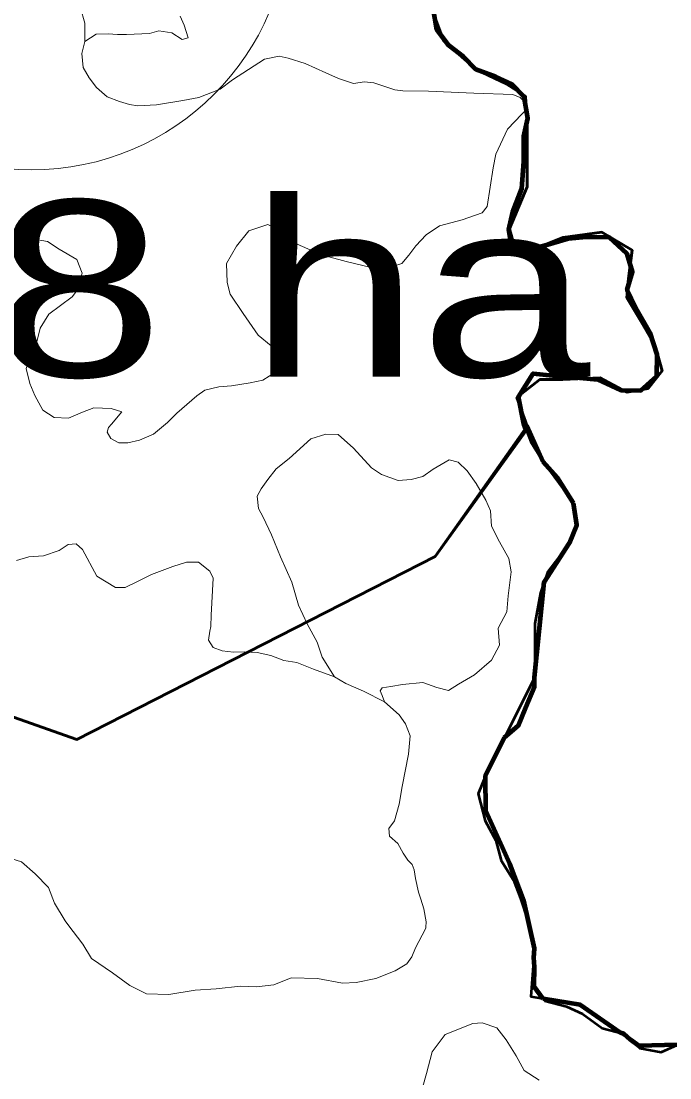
# Model space of a CAD drawing. Extents: x -1643653 to 4543381, y 1624270 to 13878484.
# Drawn here: x 760836 to 762674, y 8930094 to 8933088 of the extents above; entities that cross this region are included whole.
import ezdxf

# ---------------------------------------------------------------- set-up
doc = ezdxf.new("R2010")
doc.units = 0
doc.header["$LTSCALE"] = 200
for name, color, linetype, lineweight in [('1', 7, 'Continuous', 13), ('24', 7, 'Continuous', 25), ('26', 7, 'Continuous', 106), ('27', 7, 'Continuous', 53), ('28', 7, 'Continuous', 53), ('29', 7, 'Continuous', 13), ('45', 7, 'Continuous', 13)]:
    doc.layers.add(name, color=color, linetype=linetype, lineweight=lineweight)
doc.layers.add('63', color=7, linetype='Continuous')

msp = doc.modelspace()

# ---------------------------------------------------------------- linework, layer by layer
at = {"layer": '1', "lineweight": 25}
msp.add_spline([(814781, 9009175.5), (814787.2, 9009173.4), (814796.9, 9009173.4), (814799.4, 9009172.4), (814805.1, 9009174.5), (814805.6, 9009176.5), (814811.7, 9009179.5), (814811.7, 9009179.5), (814801.5, 9009181), (814790.7, 9009181.5), (814784.1, 9009183.1), (814777.4, 9009185.1), (814778.4, 9009175.5)], degree=3, dxfattribs=at)
at = {"layer": '24', "lineweight": 53}
for points in [[(762003.6, 8933125.6), (762013.3, 8933064.4), (762048.6, 8933018.3), (762089.1, 8932987.5), (762124.5, 8932951.6), (762180.3, 8932930.9), (762225.9, 8932910.2), (762261.2, 8932874.3), (762271, 8932813.1), (762260.5, 8932762.3), (762260, 8932690.9), (762254.4, 8932614.6), (762228.5, 8932548.5), (762218, 8932497.7), (762227.7, 8932436.5), (762278.6, 8932441.2), (762334.7, 8932456.2), (762385.6, 8932471.1), (762436.5, 8932475.9), (762502.6, 8932475.5), (762553.2, 8932429.3), (762568.1, 8932378.2), (762552.5, 8932327.4), (762577.6, 8932276.3), (762617.8, 8932204.7), (762637.7, 8932143.5), (762637.3, 8932082.4), (762591.2, 8932041.9), (762535.3, 8932042.3), (762469.4, 8932073.3), (762408.4, 8932078.7), (762342.3, 8932084.3), (762286.4, 8932089.7), (762245.2, 8932023.8), (762260, 8931947.2), (762280, 8931896.2), (762315.2, 8931839.9), (762355.5, 8931793.8), (762400.8, 8931722.2), (762410.6, 8931661), (762389.9, 8931610.2), (762359.1, 8931569.7), (762328.3, 8931529.1), (762307.5, 8931468.1), (762291.7, 8931381.6), (762291.2, 8931310.3), (762290.8, 8931254.3), (762290.5, 8931203.3), (762264.6, 8931142.4), (762243.9, 8931091.6), (762203, 8931056.2), (762172, 8930995.3), (762151.4, 8930949.6), (762130.7, 8930898.8), (762150.5, 8930822.2), (762180.6, 8930766), (762195.5, 8930709.9)], [(762195.5, 8930709.9), (762230.7, 8930653.6), (762250.7, 8930602.5), (762270.6, 8930541.3), (762285.4, 8930475), (762290.1, 8930408.7), (762289.7, 8930352.7), (762319.9, 8930311.7), (762380.8, 8930296.1), (762426.5, 8930275.4), (762482.1, 8930234.3), (762543.1, 8930218.6), (762588.6, 8930177.6), (762649.5, 8930167), (762695.4, 8930187.1)]]:
    msp.add_lwpolyline(points, dxfattribs=at)
at = {"layer": '26'}
for points in [[(762265.1, 8931934.1), (762260, 8931947.2), (762245.2, 8932023.8), (762286.4, 8932089.7), (762342.3, 8932084.3), (762408.4, 8932078.7), (762469.4, 8932073.3), (762535.3, 8932042.3), (762591.2, 8932041.9), (762637.3, 8932082.4), (762637.7, 8932143.5), (762617.8, 8932204.7), (762577.6, 8932276.3), (762552.5, 8932327.4), (762568.1, 8932378.2), (762553.2, 8932429.3), (762502.6, 8932475.5), (762436.5, 8932475.9), (762385.6, 8932471.1), (762334.7, 8932456.2), (762278.6, 8932441.2), (762227.7, 8932436.5), (762218, 8932497.7), (762228.5, 8932548.5), (762254.4, 8932614.6), (762260, 8932690.9), (762260.5, 8932762.3), (762271, 8932813.1), (762261.2, 8932874.3), (762225.9, 8932910.2), (762180.3, 8932930.9), (762124.5, 8932951.6), (762089.1, 8932987.5), (762048.6, 8933018.3), (762013.3, 8933064.4), (762003.6, 8933125.6)], [(762315.2, 8931839.9), (762269.3, 8931940.2), (762265.1, 8931934.1)], [(762400.8, 8931722.2), (762355.5, 8931793.8), (762315.2, 8931839.9)], [(762205.7, 8931058.6), (762243.9, 8931091.6), (762264.6, 8931142.4), (762290.5, 8931203.3), (762290.6, 8931228.8), (762290.6, 8931228.8), (762317.9, 8931498.6), (762389.9, 8931610.2), (762410.6, 8931661), (762400.8, 8931722.2)], [(762199.6, 8930746.6), (762152, 8930850.7), (762151.4, 8930949.6), (762205.7, 8931058.6)], [(762288.2, 8930434.8), (762290.1, 8930459.9), (762259.9, 8930595.7), (762220.8, 8930700.3), (762199.6, 8930746.6)], [(762315.2, 8930318.1), (762289.7, 8930352.7), (762290.1, 8930408.7), (762288.2, 8930434.8)], [(762534.3, 8930220.9), (762420.1, 8930300.5), (762315.2, 8930318.1)], [(762562, 8930201.6), (762543.1, 8930218.6), (762534.3, 8930220.9)], [(762695.4, 8930187.1), (762586, 8930184.8), (762562, 8930201.6)]]:
    msp.add_lwpolyline(points, dxfattribs=at)
at = {"layer": '27'}
msp.add_line((762265.7, 8931945.5), (762272.4, 8931935.8), dxfattribs=at)
for points in [[(762003.4, 8933112.1), (762033.6, 8933031.7), (762124.1, 8932951.2), (762209.6, 8932910.9), (762264.9, 8932875.7), (762269.9, 8932790.2), (762269.9, 8932619.2), (762219.7, 8932500.1), (762234.8, 8932444.8), (762295.1, 8932444.8), (762370.6, 8932475), (762481.2, 8932490.1), (762566.7, 8932439.8), (762556.6, 8932359.3), (762551.6, 8932303.9), (762596.8, 8932228.5), (762632, 8932168.1), (762652.1, 8932097.7), (762611.9, 8932047.4), (762551.6, 8932037.3), (762476.1, 8932077.6), (762370.6, 8932072.6), (762305.2, 8932072.6), (762239.8, 8932022.2), (762269.3, 8931940.2)], [(762269.3, 8931940.2), (762239.8, 8932022.2), (762305.2, 8932072.6), (762370.6, 8932072.6), (762476.1, 8932077.6), (762551.6, 8932037.3), (762611.9, 8932047.4), (762652.1, 8932097.7), (762632, 8932168.1), (762596.8, 8932228.5), (762551.6, 8932303.9), (762556.6, 8932359.3), (762566.7, 8932439.8), (762481.2, 8932490.1), (762370.6, 8932475), (762295.1, 8932444.8), (762234.8, 8932444.8), (762219.7, 8932500.1), (762269.9, 8932619.2), (762269.9, 8932790.2), (762264.9, 8932875.7), (762209.6, 8932910.9), (762124.1, 8932951.2), (762033.6, 8933031.7), (762003.4, 8933112.1)], [(758841.1, 8930148.4), (759359, 8931347.2), (759927.6, 8931428.5), (760993.9, 8931052.6), (762009.3, 8931570.8), (762269.3, 8931940.2), (762315.2, 8931839.9), (762400.8, 8931722.2), (762410.6, 8931661), (762389.9, 8931610.2), (762317.9, 8931498.6), (762290.6, 8931228.8), (762151.4, 8930949.6), (762152, 8930850.7), (762220.8, 8930700.3), (762259.9, 8930595.7), (762290.1, 8930459.9), (762280.1, 8930324), (762420.1, 8930300.5), (762586, 8930184.8), (762695.4, 8930187.1)], [(762272.4, 8931935.8), (762009.3, 8931570.8), (760993.9, 8931052.6), (759927.6, 8931428.5)], [(759927.6, 8931428.5), (760993.9, 8931052.6), (762009.3, 8931570.8), (762272.4, 8931935.8)]]:
    msp.add_lwpolyline(points, dxfattribs=at)
at = {"layer": '28'}
for points in [[(762003.4, 8933112.1), (762033.6, 8933031.7), (762124.1, 8932951.2), (762209.6, 8932910.9), (762264.9, 8932875.7), (762269.9, 8932790.2), (762269.9, 8932619.2), (762219.7, 8932500.1), (762234.8, 8932444.8), (762295.1, 8932444.8), (762370.6, 8932475), (762481.2, 8932490.1), (762566.7, 8932439.8), (762556.6, 8932359.3), (762551.6, 8932303.9), (762596.8, 8932228.5), (762632, 8932168.1), (762652.1, 8932097.7), (762611.9, 8932047.4), (762551.6, 8932037.3), (762476.1, 8932077.6), (762370.6, 8932072.6), (762305.2, 8932072.6), (762239.8, 8932022.2), (762269.3, 8931940.2)], [(762271.8, 8931934.9), (762315.2, 8931839.9), (762400.8, 8931722.2), (762410.6, 8931661), (762389.9, 8931610.2), (762317.9, 8931498.6), (762290.6, 8931228.8), (762151.4, 8930949.6), (762152, 8930850.7), (762220.8, 8930700.3), (762259.9, 8930595.7), (762290.1, 8930459.9), (762280.1, 8930324), (762420.1, 8930300.5), (762586, 8930184.8), (762695.4, 8930187.1)], [(762269.3, 8931940.2), (762272.4, 8931935.8), (762271.8, 8931934.9)]]:
    msp.add_lwpolyline(points, dxfattribs=at)
at = {"layer": '29'}
msp.add_line((761010.8, 8930472.4), (760968.4, 8930528.1), dxfattribs=at)
for points in [[(762254.5, 8932824.5), (762267.3, 8932837.7), (762265.5, 8932856.2), (762249.8, 8932871.8), (762228.5, 8932880.2), (762118.6, 8932884.8), (761990.2, 8932890.3), (761916.9, 8932890.8), (761895, 8932894.1), (761835, 8932914.1), (761808.4, 8932916.1), (761778, 8932911.9), (761734.6, 8932925.8), (761699.5, 8932942.4), (761640.4, 8932968.2), (761592.3, 8932983.9), (761566.5, 8932989.4), (761525.8, 8932981.1), (761434.8, 8932922.3), (761399.6, 8932895.5), (761339, 8932872.1), (761294.3, 8932863.7), (761219, 8932851.6), (761166.9, 8932848.8), (761143, 8932852.3), (761114.4, 8932860.6), (761079.3, 8932873.5), (761049.6, 8932900), (761028.3, 8932927.7), (761011.7, 8932957.2), (761008, 8932996.9), (761016.3, 8933031), (761016.1, 8933083.1), (761004.5, 8933126)], [(761016.3, 8933031), (761048.6, 8933051.8), (761082.2, 8933052.2), (761108.6, 8933050.8), (761134.8, 8933050.2), (761199.3, 8933053.3), (761226.1, 8933060.7), (761263.1, 8933055.1), (761292.6, 8933036.7), (761309.3, 8933041.3), (761298.2, 8933077.2), (761286.2, 8933102.2)], [(761286.2, 8933102.2), (761298.2, 8933077.2), (761309.3, 8933041.3), (761292.6, 8933036.7), (761263.1, 8933055.1), (761226.1, 8933060.7), (761199.3, 8933053.3), (761134.8, 8933050.2), (761108.6, 8933050.8), (761082.2, 8933052.2), (761048.6, 8933051.8), (761016.3, 8933031)], [(761016.3, 8933031), (761008, 8932996.9), (761011.7, 8932957.2), (761028.3, 8932927.7), (761049.6, 8932900), (761079.3, 8932873.5), (761114.4, 8932860.6), (761143, 8932852.3), (761166.9, 8932848.8), (761219, 8932851.6), (761294.3, 8932863.7), (761339, 8932872.1), (761399.6, 8932895.5), (761434.8, 8932922.3), (761525.8, 8932981.1), (761566.5, 8932989.4), (761592.3, 8932983.9), (761640.4, 8932968.2), (761699.5, 8932942.4), (761734.6, 8932925.8), (761778, 8932911.9), (761808.4, 8932916.1), (761835, 8932914.1), (761895, 8932894.1), (761916.9, 8932890.8), (761990.2, 8932890.3), (762118.6, 8932884.8), (762228.5, 8932880.2), (762249.8, 8932871.8), (762265.5, 8932856.2), (762267.3, 8932837.7), (762254.5, 8932824.5)], [(760794.4, 8932491.6), (760868.3, 8932471.3), (760910.8, 8932463.9), (760944, 8932442.7), (760993.9, 8932413.2), (761008.7, 8932374.4), (760990, 8932319.4), (760980.1, 8932307.6), (760914.5, 8932257.8), (760889.7, 8932218.6), (760880.3, 8932179.4), (760861.8, 8932140.7), (760850.2, 8932104.4), (760861.1, 8932061.5), (760875, 8932027.4), (760897.2, 8931985.9), (760929.5, 8931965.6), (760970.1, 8931963.7), (761009.8, 8931980.3), (761042.2, 8931992.3), (761091.1, 8931990.5), (761121.6, 8931981.3), (761092, 8931946.2), (761083.7, 8931937), (761080, 8931923.2), (761090.2, 8931905.6), (761112.4, 8931893.6), (761138.2, 8931893.6), (761171.5, 8931901), (761211.3, 8931917.9), (761250.3, 8931951.1), (761276.6, 8931977.7), (761333.3, 8932026.8), (761356.5, 8932042.3), (761396.2, 8932052.4), (761432.2, 8932055.2), (761485.1, 8932063.6), (761521.1, 8932071), (761556.2, 8932094.1), (761568.2, 8932122.7), (761544.2, 8932167.9), (761507.2, 8932198.3), (761464.8, 8932260.1), (761428.6, 8932314.8), (761419.6, 8932347.7), (761417.8, 8932402.1), (761446.4, 8932451), (761481.5, 8932494.3), (761535.1, 8932511.9), (761577.6, 8932490.7), (761617.5, 8932456.1), (761672, 8932432.6), (761711.7, 8932419.7), (761757, 8932407.7), (761823.5, 8932391.1), (761874.3, 8932388.3), (761914.8, 8932401.4), (761934.4, 8932425), (761954.1, 8932451.6), (761983.7, 8932483.1), (762021.1, 8932508.7), (762085.2, 8932525.3), (762142.5, 8932545.6), (762156.4, 8932563), (762172.8, 8932673.1), (762180.9, 8932711.9), (762213.8, 8932782.4), (762254.5, 8932824.5)], [(762254.5, 8932824.5), (762213.8, 8932782.4), (762180.9, 8932711.9), (762172.8, 8932673.1), (762156.4, 8932563), (762142.5, 8932545.6), (762085.2, 8932525.3), (762021.1, 8932508.7), (761983.7, 8932483.1), (761954.1, 8932451.6), (761934.4, 8932425), (761914.8, 8932401.4), (761874.3, 8932388.3), (761823.5, 8932391.1), (761757, 8932407.7), (761711.7, 8932419.7), (761672, 8932432.6), (761617.5, 8932456.1), (761577.6, 8932490.7), (761535.1, 8932511.9), (761481.5, 8932494.3), (761446.4, 8932451), (761417.8, 8932402.1), (761419.6, 8932347.7), (761428.6, 8932314.8), (761464.8, 8932260.1), (761507.2, 8932198.3), (761544.2, 8932167.9), (761568.2, 8932122.7), (761556.2, 8932094.1), (761521.1, 8932071), (761485.1, 8932063.6), (761432.2, 8932055.2), (761396.2, 8932052.4), (761356.5, 8932042.3), (761333.3, 8932026.8), (761276.6, 8931977.7), (761250.3, 8931951.1), (761211.3, 8931917.9), (761171.5, 8931901), (761138.2, 8931893.6), (761112.4, 8931893.6), (761090.2, 8931905.6), (761080, 8931923.2), (761083.7, 8931937), (761092, 8931946.2), (761121.6, 8931981.3), (761091.1, 8931990.5), (761042.2, 8931992.3), (761009.8, 8931980.3), (760970.1, 8931963.7), (760929.5, 8931965.6), (760897.2, 8931985.9), (760875, 8932027.4), (760861.1, 8932061.5), (760850.2, 8932104.4), (760861.8, 8932140.7), (760880.3, 8932179.4), (760889.7, 8932218.6), (760914.5, 8932257.8), (760980.1, 8932307.6), (760990, 8932319.4), (761008.7, 8932374.4), (760993.9, 8932413.2), (760944, 8932442.7), (760910.8, 8932463.9), (760868.3, 8932471.3), (760794.4, 8932491.6)], [(761865.4, 8931159), (761858.9, 8931177.4), (761853.4, 8931190.3), (761858.9, 8931198.7), (761882.9, 8931203.3), (761916.2, 8931208.9), (761973.5, 8931214.4), (762013.2, 8931199.7), (762046.4, 8931191.3), (762075.4, 8931209.2), (762120.7, 8931236), (762168.7, 8931277.5), (762190.8, 8931319.9), (762187.8, 8931368.5), (762212.1, 8931414.9), (762215.8, 8931459.8), (762224.1, 8931528.1), (762217.6, 8931565.9), (762190.7, 8931612.6), (762168.5, 8931656.8), (762165.7, 8931701.1), (762152.8, 8931730.6), (762125.1, 8931777.7), (762099.2, 8931813.7), (762074.3, 8931838.6), (762048.4, 8931845), (762003.2, 8931818.3), (761973.6, 8931798), (761940.8, 8931789.2), (761903.8, 8931786.4), (761856.7, 8931803.9), (761829, 8931822.3), (761777.3, 8931878.6), (761733.9, 8931917.4), (761698.8, 8931918.3), (761656.3, 8931904.4), (761595.3, 8931849.1), (761558.4, 8931819.6), (761535, 8931789.6), (761516, 8931763), (761504.7, 8931741.8), (761508.3, 8931707.1), (761521.3, 8931683.2), (761545.3, 8931632.4), (761571.2, 8931570.6), (761602.6, 8931498.7), (761622, 8931433.2), (761646.7, 8931380), (761674.4, 8931328.4), (761689.2, 8931285.9), (761723.4, 8931230.6)], [(761865.4, 8931159), (761858.9, 8931177.4), (761853.4, 8931190.3), (761858.9, 8931198.7), (761882.9, 8931203.3), (761916.2, 8931208.9), (761973.5, 8931214.4), (762013.2, 8931199.7), (762046.4, 8931191.3), (762075.4, 8931209.2), (762120.7, 8931236), (762168.7, 8931277.5), (762190.8, 8931319.9), (762187.8, 8931368.5), (762212.1, 8931414.9), (762215.8, 8931459.8), (762224.1, 8931528.1), (762217.6, 8931565.9), (762190.7, 8931612.6), (762168.5, 8931656.8), (762165.7, 8931701.1), (762152.8, 8931730.6), (762125.1, 8931777.7), (762099.2, 8931813.7), (762074.3, 8931838.6), (762048.4, 8931845), (762003.2, 8931818.3), (761973.6, 8931798), (761940.8, 8931789.2), (761903.8, 8931786.4), (761856.7, 8931803.9), (761829, 8931822.3), (761777.3, 8931878.6), (761733.9, 8931917.4), (761698.8, 8931918.3), (761656.3, 8931904.4), (761595.3, 8931849.1), (761558.4, 8931819.6), (761535, 8931789.6), (761516, 8931763), (761504.7, 8931741.8), (761508.3, 8931707.1), (761521.3, 8931683.2), (761545.3, 8931632.4), (761571.2, 8931570.6), (761602.6, 8931498.7), (761622, 8931433.2), (761646.7, 8931380), (761674.4, 8931328.4), (761689.2, 8931285.9), (761723.4, 8931230.6)], [(761982.8, 8930521), (761983.4, 8930536), (761977.2, 8930572.5), (761968, 8930600.2), (761961.5, 8930619.9), (761953.2, 8930658.6), (761949.5, 8930683.5), (761943.9, 8930698.2), (761931.9, 8930710.3), (761918, 8930730.6), (761903.2, 8930758.3), (761879.2, 8930778.6), (761877.4, 8930800.7), (761894, 8930821.7), (761906.9, 8930869.7), (761915, 8930919), (761933.7, 8931011.2), (761938.3, 8931062.8), (761924.5, 8931097), (761907, 8931122.1), (761865.4, 8931159), (761806.3, 8931189.4), (761755.5, 8931211.5), (761723.4, 8931230.6), (761664.3, 8931251.8), (761617.2, 8931271.2), (761580.2, 8931276.7), (761543.3, 8931290.6), (761504.5, 8931298.9), (761468.5, 8931300.7), (761438, 8931299.8), (761405.7, 8931303.5), (761379.8, 8931313.6), (761366.9, 8931333.9), (761370.6, 8931359.7), (761373.5, 8931373), (761374.3, 8931405.4), (761379.6, 8931509.6), (761370.3, 8931529.9), (761338, 8931554.8), (761304.8, 8931554.8), (761266, 8931542.8), (761205, 8931520.7), (761163.4, 8931499.5), (761131.1, 8931483.8), (761103.4, 8931483.8), (761076.6, 8931499.5), (761050.8, 8931515.2), (761009.5, 8931590.9), (760991.9, 8931607.5), (760968.8, 8931605.7), (760943.9, 8931588.1), (760899.6, 8931573.4), (760858, 8931570.6), (760822.9, 8931559.5)], [(761723.4, 8931230.6), (761664.3, 8931251.8), (761617.2, 8931271.2), (761580.2, 8931276.7), (761543.3, 8931290.6), (761504.5, 8931298.9), (761468.5, 8931300.7), (761438, 8931299.8), (761405.7, 8931303.5), (761379.8, 8931313.6), (761366.9, 8931333.9), (761370.6, 8931359.7), (761373.5, 8931373), (761374.3, 8931405.4), (761379.6, 8931509.6), (761370.3, 8931529.9), (761338, 8931554.8), (761304.8, 8931554.8), (761266, 8931542.8), (761205, 8931520.7), (761163.4, 8931499.5), (761131.1, 8931483.8), (761103.4, 8931483.8), (761076.6, 8931499.5), (761050.8, 8931515.2), (761009.5, 8931590.9), (760991.9, 8931607.5), (760968.8, 8931605.7), (760943.9, 8931588.1), (760899.6, 8931573.4), (760858, 8931570.6), (760822.9, 8931559.5)], [(761982.8, 8930521), (761983.4, 8930536), (761977.2, 8930572.5), (761968, 8930600.2), (761961.5, 8930619.9), (761953.2, 8930658.6), (761949.5, 8930683.5), (761943.9, 8930698.2), (761931.9, 8930710.3), (761918, 8930730.6), (761903.2, 8930758.3), (761879.2, 8930778.6), (761877.4, 8930800.7), (761894, 8930821.7), (761906.9, 8930869.7), (761915, 8930919), (761933.7, 8931011.2), (761938.3, 8931062.8), (761924.5, 8931097), (761907, 8931122.1), (761865.4, 8931159)], [(760968.4, 8930528.1), (760960.3, 8930538.8), (760930.9, 8930588.7), (760913.3, 8930632.8), (760875.5, 8930671.9), (760837, 8930706), (760786.2, 8930721.9), (760743.6, 8930723.8), (760677.8, 8930730.5), (760636.5, 8930744.1), (760623.6, 8930754.3)], [(760623.6, 8930754.3), (760636.5, 8930744.1), (760677.8, 8930730.5), (760743.6, 8930723.8), (760786.2, 8930721.9), (760837, 8930706), (760875.5, 8930671.9), (760913.3, 8930632.8), (760930.9, 8930588.7), (760960.3, 8930538.8), (760968.4, 8930528.1), (761010.8, 8930472.4)], [(761010.8, 8930472.4), (761035.1, 8930431.8), (761094.6, 8930391.4), (761143.7, 8930355.1), (761190.9, 8930331.6), (761254.4, 8930329.7), (761328.9, 8930342.4), (761388.8, 8930346.1), (761457.8, 8930353.3), (761503.2, 8930351.5), (761552.3, 8930356.9), (761601.3, 8930376.9), (761675.8, 8930375.1), (761746.6, 8930362.4), (761784.7, 8930364.2), (761841, 8930375.1), (761895.5, 8930396.8), (761928.2, 8930416.8), (761942.7, 8930436.7), (761942.7, 8930436.7), (761942.7, 8930436.7), (761953.6, 8930462.1), (761953.6, 8930462.1), (761953.6, 8930462.1), (761971.8, 8930498.4)], [(761010.8, 8930472.4), (761035.1, 8930431.8), (761094.6, 8930391.4), (761143.7, 8930355.1), (761190.9, 8930331.6), (761254.4, 8930329.7), (761328.9, 8930342.4), (761388.8, 8930346.1), (761457.8, 8930353.3), (761503.2, 8930351.5), (761552.3, 8930356.9), (761601.3, 8930376.9), (761675.8, 8930375.1), (761746.6, 8930362.4), (761784.7, 8930364.2), (761841, 8930375.1), (761895.5, 8930396.8), (761928.2, 8930416.8), (761942.7, 8930436.7), (761942.7, 8930436.7), (761942.7, 8930436.7), (761953.6, 8930462.1), (761953.6, 8930462.1), (761953.6, 8930462.1), (761971.8, 8930498.4)], [(761971.8, 8930498.4), (761982.7, 8930518.3), (761982.8, 8930521)], [(761971.8, 8930498.4), (761982.7, 8930518.3), (761982.8, 8930521)], [(762303.9, 8930087.5), (762260.7, 8930114.7), (762238.6, 8930156.3), (762210.4, 8930201.6), (762183.4, 8930235.9), (762141.8, 8930249.3), (762116, 8930248.1), (762037.6, 8930216.3), (762000.6, 8930167.2), (761984.7, 8930106), (761965.1, 8930038.7)], [(762303.9, 8930087.5), (762260.7, 8930114.7), (762238.6, 8930156.3), (762210.4, 8930201.6), (762183.4, 8930235.9), (762141.8, 8930249.3), (762116, 8930248.1), (762037.6, 8930216.3), (762000.6, 8930167.2), (761984.7, 8930106), (761965.1, 8930038.7)]]:
    msp.add_lwpolyline(points, dxfattribs=at)
at = {"layer": '29', "lineweight": 25}
for points in [[(762269.3, 8931940.2), (762239.8, 8932022.2), (762305.2, 8932072.6), (762370.6, 8932072.6), (762476.1, 8932077.6), (762551.6, 8932037.3), (762611.9, 8932047.4), (762652.1, 8932097.7), (762632, 8932168.1), (762596.8, 8932228.5), (762551.6, 8932303.9), (762556.6, 8932359.3), (762566.7, 8932439.8), (762481.2, 8932490.1), (762370.6, 8932475), (762295.1, 8932444.8), (762234.8, 8932444.8), (762219.7, 8932500.1), (762269.9, 8932619.2), (762269.9, 8932790.2), (762264.9, 8932875.7), (762209.6, 8932910.9), (762124.1, 8932951.2), (762033.6, 8933031.7), (762003.4, 8933112.1)], [(759927.6, 8931428.5), (760993.9, 8931052.6), (762009.3, 8931570.8), (762269.3, 8931940.2)]]:
    msp.add_lwpolyline(points, dxfattribs=at)
at = {"layer": '29', "lineweight": 53}
msp.add_lwpolyline([(758841.1, 8930148.4), (759359, 8931347.2), (759927.6, 8931428.5), (760993.9, 8931052.6), (762009.3, 8931570.8), (762269.3, 8931940.2), (762315.2, 8931839.9), (762400.8, 8931722.2), (762410.6, 8931661), (762389.9, 8931610.2), (762317.9, 8931498.6), (762290.6, 8931228.8), (762151.4, 8930949.6), (762152, 8930850.7), (762220.8, 8930700.3), (762259.9, 8930595.7), (762290.1, 8930459.9), (762280.1, 8930324), (762420.1, 8930300.5), (762586, 8930184.8), (762695.4, 8930187.1)], dxfattribs=at)
at = {"layer": '45'}
msp.add_circle((760865.9, 8933397.1), 730.2, dxfattribs=at)

# ---------------------------------------------------------------- texts
at = {"layer": '63', "width": 1.3}
msp.add_text(' 5219.58 ha', height=500, dxfattribs=at).set_placement((757857, 8932080.7))

doc.saveas('drawing.dxf')
